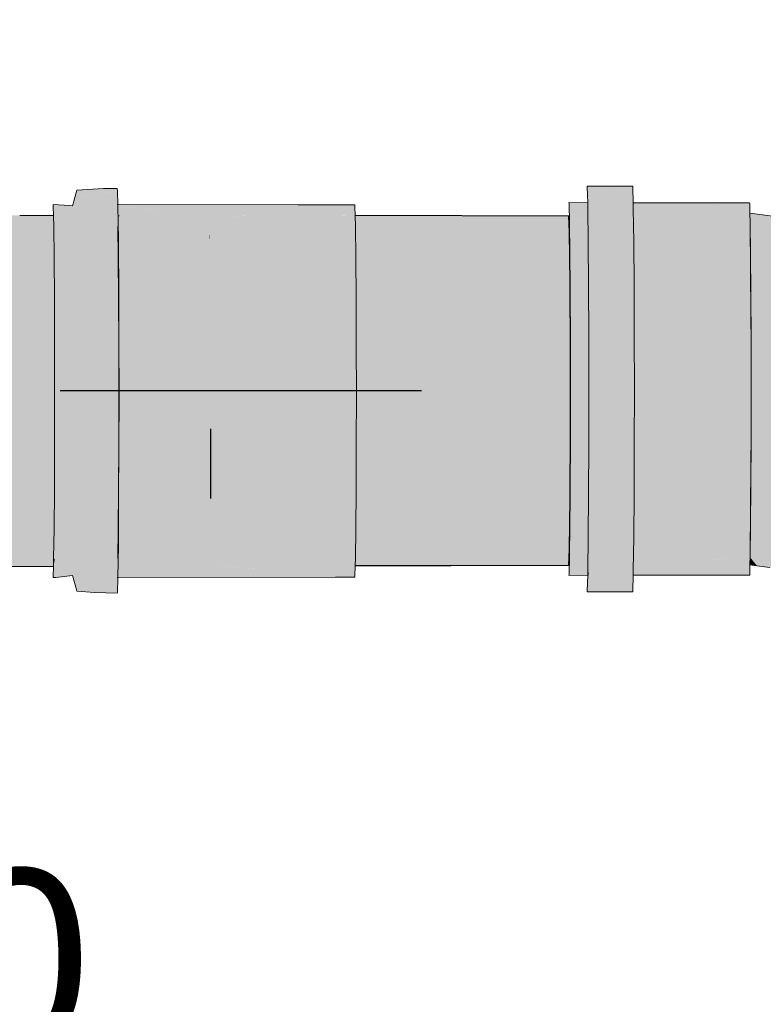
# Model space of a CAD drawing. Header units: millimetres. Extents: x 321 to 585, y -277 to 9.
# Tile 436 of 656: x 514.412 to 515.235, y -197.674 to -196.584. Entities that reach past the tile are written whole.
import ezdxf

# ---------------------------------------------------------------- set-up
doc = ezdxf.new("R2010")
doc.units = ezdxf.units.MM
doc.header["$MEASUREMENT"] = 0
doc.linetypes.add('NULL', pattern=[0])
for name, color, linetype, lineweight in [('TQ-Condutos', 3, 'Continuous', 25), ('TQ-Conexões', 9, 'Continuous', 18), ('TQ-Sentido conduto', 9, 'Continuous', 30), ('TQ-Textos conduto', 7, 'Continuous', 9)]:
    doc.layers.add(name, color=color, linetype=linetype, lineweight=lineweight)
doc.styles.add('Arial', font='arial.ttf')

msp = doc.modelspace()

# ---------------------------------------------------------------- hatches: boundary and pattern name
at = {"layer": 'TQ-Condutos', "linetype": 'Continuous'}
for points in [[(514.7833, -196.8008), (514.7833, -196.8032), (514.7834, -196.8077), (514.6222, -196.8187), (514.7837, -196.8187), (515.0204, -196.8187), (515.0199, -196.8016)], [(514.7836, -196.8187), (514.7839, -196.8416), (514.6229, -196.8752), (514.7843, -196.8752), (515.0211, -196.8752), (515.0204, -196.8187)], [(514.7842, -196.8752), (514.6229, -196.8752), (514.7844, -196.9065), (514.6232, -196.9524), (514.7847, -196.9524), (515.0214, -196.9524), (515.0211, -196.8752)], [(514.7846, -196.9867), (515.0214, -197.0369), (515.0214, -196.9524), (514.7845, -196.9524)], [(515.0214, -197.0369), (514.7846, -196.9867), (514.6232, -197.0369), (514.7845, -197.0369)], [(514.784, -197.137), (515.0204, -197.1706), (515.0211, -197.1141), (514.7846, -197.0682), (514.6232, -197.0369), (514.6229, -197.1141), (514.7842, -197.1141)], [(514.7844, -197.0682), (515.0211, -197.1141), (515.0214, -197.0369), (514.7846, -197.0369), (514.6232, -197.0369)], [(514.7835, -197.1776), (515.0199, -197.1878), (515.0204, -197.1706), (514.7841, -197.137), (514.6222, -197.1706), (514.7836, -197.1706)], [(514.8893, -197.1882), (515.0199, -197.1878), (514.7835, -197.1776), (514.6222, -197.1706), (514.7835, -197.1812), (514.7833, -197.1885)]]:
    msp.add_hatch(color=73, dxfattribs=at).paths.add_polyline_path(points)
at = {"layer": 'TQ-Conexões', "linetype": 'Continuous'}
for points in [[(514.0603, -196.7878), (514.0616, -196.7876), (514.0704, -196.7851), (514.0748, -196.781), (514.0863, -196.7702), (514.1011, -196.7559), (514.0937, -196.7631), (514.0863, -196.7702), (514.0806, -196.7756), (514.0777, -196.7783), (514.0748, -196.781), (514.073, -196.7827), (514.0712, -196.7843), (514.0704, -196.7851), (514.0801, -196.7946), (514.0843, -196.799), (514.0858, -196.7994), (514.0848, -196.7995), (514.0858, -196.7994), (514.0848, -196.7995), (514.0634, -196.8024), (514.0624, -196.8026), (514.0635, -196.8025), (514.0869, -196.8017), (514.0939, -196.8014), (514.0624, -196.8026), (514.102, -196.8035), (514.1101, -196.8055), (514.1183, -196.8075), (514.1375, -196.8114), (514.1183, -196.8075), (514.1101, -196.8055), (514.102, -196.8035), (514.0626, -196.8078), (514.0627, -196.813), (514.1567, -196.8154), (514.0627, -196.813), (514.0629, -196.8235), (514.198, -196.8212), (514.0629, -196.8235), (514.0631, -196.8398), (514.0633, -196.8561), (514.0635, -196.8771), (514.0636, -196.8982), (514.0637, -196.9225), (514.0638, -196.9468), (514.0639, -196.9727), (514.0639, -196.9987), (514.0638, -197.0245), (514.0638, -197.0503), (514.0637, -197.0742), (514.0636, -197.0981), (514.0634, -197.1185), (514.0633, -197.1389), (514.0631, -197.1544), (514.4124, -197.1698), (514.4496, -197.1698), (514.4496, -197.167), (514.4496, -197.1642), (514.4497, -197.1592), (514.45, -197.1389), (514.4128, -197.1389), (514.4499, -197.1389), (514.45, -197.1352), (514.45, -197.1315), (514.45, -197.1249), (514.4502, -197.0981), (514.4131, -197.0981), (514.4502, -197.0981), (514.4504, -197.059), (514.4504, -197.0546), (514.4504, -197.0503), (514.4133, -197.0503), (514.4504, -197.0503), (514.4504, -197.042), (514.4505, -197.0081), (514.4505, -197.0034), (514.4505, -196.9987), (514.4134, -196.9987), (514.4505, -196.9987), (514.4505, -196.9903), (514.4505, -196.9562), (514.4505, -196.9515), (514.4504, -196.9468), (514.4134, -196.9468), (514.4505, -196.9468), (514.4503, -196.907), (514.4503, -196.9026), (514.4503, -196.8982), (514.4132, -196.8982), (514.4503, -196.8982), (514.4502, -196.8914), (514.45, -196.8638), (514.45, -196.8599), (514.45, -196.8561), (514.4129, -196.8561), (514.2409, -196.8235), (514.4129, -196.8561), (514.45, -196.8561), (514.4497, -196.8294), (514.4497, -196.8265), (514.4496, -196.8235), (514.4125, -196.8235), (514.4496, -196.8235), (514.4495, -196.8149), (514.4122, -196.813), (514.4495, -196.8149), (514.4493, -196.8064), (514.4493, -196.8045), (514.4492, -196.8026), (514.412, -196.8026), (514.3326, -196.8054), (514.3203, -196.8108), (514.3018, -196.8155), (514.2833, -196.8202), (514.3018, -196.8155), (514.3203, -196.8108), (514.3326, -196.8054), (514.1973, -196.6586), (514.1863, -196.6702), (514.1718, -196.6852), (514.1549, -196.7024), (514.1718, -196.6852), (514.1863, -196.6702), (514.1973, -196.6586), (514.3448, -196.7999), (514.3021, -196.7548), (514.2019, -196.6535), (514.2041, -196.6461), (514.2044, -196.6437), (514.204, -196.6441), (514.2044, -196.6437), (514.1744, -196.6126), (514.1324, -196.5839), (514.1976, -196.6511), (514.1324, -196.5839), (514.1911, -196.6581), (514.1205, -196.5965), (514.1811, -196.6684), (514.171, -196.6789), (514.1811, -196.6684), (514.1049, -196.6127), (514.1586, -196.6914), (514.0866, -196.6313), (514.1462, -196.704), (514.1366, -196.7208), (514.1182, -196.739), (514.1366, -196.7208), (514.1462, -196.704), (514.0668, -196.6511), (514.133, -196.7173), (514.0668, -196.6511), (514.1197, -196.7305), (514.047, -196.6708), (514.1072, -196.7429), (514.0946, -196.7552), (514.1072, -196.7429), (514.0285, -196.689), (514.0844, -196.7651), (514.0125, -196.7045), (514.0741, -196.775), (514.0001, -196.7162), (514.0673, -196.7813), (514.0001, -196.7162), (514.0605, -196.7876), (513.9938, -196.7219), (514.0433, -196.7714)], [(514.449, -196.7908), (514.4706, -196.7968), (514.4755, -196.7803), (514.5201, -196.7739), (514.5199, -196.7709), (514.5047, -196.7709), (514.4751, -196.7726), (514.4706, -196.789), (514.4703, -196.7902), (514.4669, -196.7898), (514.4488, -196.7884)], [(514.4755, -196.7803), (514.5199, -196.7884), (514.519, -196.7741)], [(514.5201, -196.7739), (514.5197, -196.774), (514.519, -196.7741), (514.5199, -196.7884), (514.52, -196.7885), (514.5199, -196.7857), (514.52, -196.7885), (514.5204, -196.7885)], [(515.081, -196.7682), (515.0401, -196.7681), (515.0906, -196.7697), (515.0905, -196.7682)], [(515.0402, -196.7682), (515.0401, -196.7681), (515.0401, -196.7682)], [(515.0419, -196.7682), (515.0401, -196.7682), (515.0402, -196.7697), (515.077, -196.7866), (515.0911, -196.7931), (515.091, -196.7866), (515.0906, -196.7697)], [(515.0419, -196.7682), (515.0402, -196.7682), (515.0401, -196.7682), (515.0402, -196.7682)], [(515.0402, -196.7697), (515.0406, -196.7866), (515.0911, -196.7931), (515.0771, -196.7866)], [(514.4518, -197.2015), (514.4693, -197.1959), (514.4706, -197.1955), (514.4714, -197.1993), (514.4716, -197.1993), (514.4714, -197.1993), (514.4706, -197.1955), (514.4713, -197.1993), (514.4739, -197.2125), (514.4751, -197.2169), (514.4946, -197.2181), (514.5199, -197.219), (514.52, -197.2178), (514.4754, -197.2122), (514.4756, -197.1988), (514.4758, -197.1929), (514.5201, -197.1959), (514.5201, -197.1957), (514.5203, -197.1893), (514.5074, -197.1893), (514.4758, -197.1893), (514.4753, -197.1893), (514.4758, -197.1893), (514.5074, -197.1893), (514.5203, -197.1893), (514.5204, -197.1892), (514.5203, -197.1892), (514.4761, -197.1736), (514.5211, -197.1604), (514.5214, -197.1135), (514.4764, -197.1436), (514.5214, -197.1135), (514.5217, -197.0586), (514.5218, -196.9993), (514.4769, -197.0391), (514.4768, -197.0763), (514.4766, -197.1135), (514.4768, -197.0763), (514.4769, -197.0391), (514.5218, -196.9993), (514.5217, -196.9397), (514.4769, -196.9593), (514.4769, -196.9992), (514.4769, -196.9593), (514.5217, -196.9397), (514.5215, -196.8838), (514.4768, -196.9215), (514.5215, -196.8838), (514.5211, -196.8355), (514.5154, -196.8008), (514.5202, -196.7982), (514.5202, -196.798), (514.4795, -196.8007), (514.4762, -196.8216), (514.4764, -196.8527), (514.4767, -196.8838), (514.4764, -196.8527), (514.4762, -196.8216), (514.4795, -196.8007), (514.5206, -196.798), (514.4755, -196.7803), (514.4758, -196.8007), (514.4758, -196.801), (514.4758, -196.8007), (514.4755, -196.8007), (514.4707, -196.8007), (514.4713, -196.8349), (514.4717, -196.8923), (514.472, -196.962), (514.4719, -197.0357), (514.472, -196.962), (514.4717, -196.8923), (514.4713, -196.8349), (514.4707, -196.8007), (514.4755, -196.8007), (514.4758, -196.8007), (514.4757, -196.7909), (514.4755, -196.7803), (514.4725, -196.7905), (514.4706, -196.7968), (514.4492, -196.7909), (514.4492, -196.791), (514.4493, -196.8007), (514.4655, -196.8007), (514.4495, -196.8131), (514.4499, -196.8477), (514.4502, -196.8923), (514.4504, -196.9439), (514.4505, -196.9989), (514.4504, -197.0537), (514.4717, -197.1044), (514.4504, -197.0537), (514.4502, -197.1044), (514.4499, -197.1477), (514.4494, -197.1805), (514.4712, -197.1599), (514.4707, -197.1894), (514.4712, -197.1599), (514.4619, -197.1687), (514.4671, -197.1879), (514.4675, -197.1894), (514.4671, -197.1879), (514.4619, -197.1687), (514.4494, -197.1805), (514.4619, -197.1894), (514.4689, -197.1943), (514.4619, -197.1894), (514.4507, -197.1814), (514.4493, -197.1888), (514.4493, -197.1894), (514.4499, -197.1894), (514.4493, -197.1894), (514.4499, -197.1896), (514.4691, -197.1951), (514.4491, -197.2006), (514.4693, -197.1958), (514.4489, -197.2007), (514.4488, -197.2016)], [(514.4964, -196.7885), (514.5204, -196.7885), (514.4755, -196.7803)], [(514.449, -196.7908), (514.4492, -196.8007), (514.4493, -196.8007), (514.4492, -196.791), (514.4492, -196.7909)], [(514.52, -196.7885), (514.5201, -196.7908), (514.5199, -196.7885), (514.4964, -196.7885), (514.5202, -196.7978), (514.5205, -196.7979), (514.5206, -196.798), (514.5204, -196.7885)], [(514.5199, -196.7885), (514.5201, -196.7908), (514.52, -196.7885)], [(514.7199, -196.7889), (514.5199, -196.7885), (514.783, -196.7908), (514.7829, -196.7889)], [(514.6214, -196.7908), (514.5201, -196.7908), (514.6216, -196.7994), (514.6215, -196.7947), (514.6216, -196.7994), (514.6321, -196.8003), (514.7833, -196.8008), (514.783, -196.7908)], [(514.783, -196.7908), (514.5204, -196.7885), (514.5205, -196.7908)], [(514.6216, -196.7994), (514.5205, -196.7909), (514.5207, -196.8)], [(515.0406, -196.7866), (515.0199, -196.7865), (515.02, -196.7875), (515.0406, -196.7867)], [(515.02, -196.7875), (515.0406, -196.7874), (515.0406, -196.7872), (515.0406, -196.7867)], [(515.02, -196.7875), (515.0205, -196.809), (515.041, -196.8027), (515.0406, -196.7875), (515.0406, -196.7874)], [(515.0414, -196.7867), (515.0406, -196.7866), (515.0407, -196.7931), (515.0419, -196.7931), (515.0911, -196.7931)], [(515.0911, -197.1935), (515.0916, -197.157), (515.092, -197.1092), (515.0922, -197.0536), (515.0923, -196.9938), (515.0922, -196.9339), (515.092, -196.8781), (515.0916, -196.83), (515.0911, -196.7931), (515.0407, -196.7931), (515.0412, -196.83), (515.0416, -196.8781), (515.0418, -196.9339), (515.0419, -196.9938), (515.0418, -197.0536), (515.0416, -197.1092), (515.0412, -197.157), (515.0407, -197.1935)], [(515.2199, -196.7868), (515.2113, -196.7868), (515.091, -196.7872), (515.091, -196.7875), (515.0411, -196.8068), (515.0913, -196.8013), (515.22, -196.7875), (515.2199, -196.7868)], [(515.22, -196.7875), (515.1763, -196.7922), (515.0912, -196.8013), (515.0913, -196.809), (515.0915, -196.821), (515.0414, -196.843), (515.0918, -196.843), (515.2209, -196.843), (515.2205, -196.809), (515.2202, -196.7981)], [(515.2199, -196.7868), (515.091, -196.7866), (515.091, -196.7872)], [(514.4119, -196.8006), (514.3469, -196.8), (514.3459, -196.8), (514.3448, -196.7999), (514.3436, -196.8005), (514.3326, -196.8054), (514.3447, -196.8005), (514.3326, -196.8054), (514.3505, -196.8047), (514.3516, -196.8047), (514.412, -196.8026), (514.3474, -196.8005), (514.3473, -196.8005), (514.3464, -196.8005), (514.3473, -196.8005), (514.3474, -196.8005), (514.412, -196.8026), (514.3598, -196.8005), (514.347, -196.8), (514.412, -196.8026), (514.4492, -196.802), (514.4492, -196.8007), (514.4119, -196.8006), (514.3469, -196.8), (514.3459, -196.8), (514.3469, -196.8)], [(514.412, -196.8026), (514.5203, -196.8026), (514.5203, -196.8008)], [(514.4496, -196.8007), (514.4492, -196.8007), (514.4495, -196.8131), (514.4504, -196.8124), (514.4655, -196.8007)], [(514.5206, -196.798), (514.5204, -196.7981), (514.5204, -196.7999), (514.5204, -196.8008), (514.5206, -196.8131), (514.5203, -196.8008), (514.5202, -196.7982), (514.5154, -196.8008), (514.5208, -196.8336), (514.5211, -196.8352), (514.5211, -196.8355), (514.5207, -196.8008)], [(514.5206, -196.798), (514.5202, -196.798), (514.5202, -196.7982)], [(514.5204, -196.7981), (514.5202, -196.7982), (514.5203, -196.8008), (514.5206, -196.8131), (514.5204, -196.8008), (514.5204, -196.7999)], [(514.6323, -196.8003), (514.6216, -196.7994), (514.5203, -196.8), (514.6217, -196.8008), (514.6217, -196.8003), (514.6217, -196.8008), (514.5203, -196.8008), (514.6218, -196.8055), (514.6217, -196.8009), (514.6218, -196.8055), (514.7835, -196.8131), (514.6401, -196.801)], [(514.6217, -196.8008), (514.5207, -196.8), (514.5207, -196.8008)], [(514.5207, -196.8), (514.5207, -196.8008), (514.5207, -196.8)], [(514.6218, -196.8055), (514.5207, -196.8008), (514.5215, -196.8131), (514.6221, -196.8131), (514.6225, -196.8265), (514.784, -196.8477), (514.7835, -196.8131)], [(514.5207, -196.8021), (514.5208, -196.8131), (514.521, -196.8131), (514.5215, -196.8131), (514.5207, -196.8009), (514.5207, -196.8008), (514.5207, -196.8017)], [(514.5235, -196.8008), (514.5207, -196.8008), (514.5207, -196.8023)], [(514.7451, -196.8007), (514.6321, -196.8003), (514.6323, -196.8003), (514.7835, -196.8131), (514.7833, -196.8008)], [(515.0205, -196.809), (515.0209, -196.843), (515.0414, -196.843), (515.0413, -196.8366), (515.041, -196.8124), (515.041, -196.809), (515.0409, -196.8068), (515.0409, -196.8028)], [(515.2883, -196.8072), (515.2202, -196.7981), (515.2204, -196.8072)], [(514.6223, -196.8264), (514.5206, -196.8131), (514.521, -196.8477), (514.5213, -196.8923), (514.6231, -196.8923), (514.6229, -196.875), (514.6226, -196.8477), (514.6229, -196.875), (514.6231, -196.8923), (514.7843, -196.8923), (514.784, -196.8477)], [(514.6222, -196.8187), (514.6221, -196.8131), (514.5206, -196.8131), (514.6223, -196.8264)], [(515.5147, -196.9066), (515.4571, -196.8622), (515.4082, -196.8418), (515.3428, -196.8145), (515.2883, -196.8072), (515.2203, -196.8072), (515.3409, -196.8231), (515.4533, -196.8697), (515.3409, -196.8231), (515.2203, -196.8072), (515.221, -196.8648), (515.2214, -196.9477), (515.2214, -197.0396), (515.221, -197.1222), (515.2203, -197.1791), (515.228, -197.1887), (515.2421, -197.1905), (515.2446, -197.1823), (515.2602, -197.1273), (515.282, -197.0475), (515.3058, -196.9588), (515.3268, -196.8787), (515.3058, -196.9588), (515.282, -197.0475), (515.2602, -197.1273), (515.2446, -197.1823), (515.2421, -197.1905), (515.2495, -197.1936), (515.2627, -197.199), (515.2673, -197.1917), (515.2967, -197.1424), (515.3385, -197.0709), (515.3844, -196.9914), (515.4254, -196.9196), (515.3844, -196.9914), (515.3385, -197.0709), (515.2967, -197.1424), (515.2673, -197.1917), (515.2627, -197.199), (515.2691, -197.2038), (515.2805, -197.2125), (515.2868, -197.2067), (515.328, -197.1665), (515.387, -197.1081), (515.4519, -197.0432), (515.51, -196.9845), (515.5498, -196.9437), (515.5552, -196.9378)], [(514.6225, -196.8265), (514.6222, -196.8187), (514.6223, -196.8264)], [(515.0413, -196.843), (515.0209, -196.843), (515.0213, -196.8872), (515.0417, -196.8872), (515.0416, -196.8827), (515.0416, -196.8744)], [(515.2209, -196.843), (515.0917, -196.843), (515.0919, -196.8715), (515.0417, -196.8872), (515.0921, -196.8872), (515.2213, -196.8872)], [(514.6229, -196.8923), (514.5213, -196.8923), (514.5215, -196.9439), (514.5216, -196.9989), (514.6232, -196.9439), (514.623, -196.9122), (514.6232, -196.9439), (514.5216, -196.9989), (514.6234, -196.9989), (514.6233, -196.9776), (514.6234, -196.9989), (514.7846, -196.9989), (514.7845, -196.9439), (514.7843, -196.8923)], [(515.0416, -196.8872), (515.0213, -196.8872), (515.0215, -196.9386), (515.0418, -196.9333)], [(515.2213, -196.8872), (515.092, -196.8872), (515.0922, -196.9204), (515.0922, -196.9242), (515.0418, -196.9386), (515.0922, -196.9386), (515.2215, -196.9386)], [(515.0215, -196.9386), (515.0418, -196.9386), (515.0418, -196.9333)], [(515.0418, -196.9386), (515.0215, -196.9386), (515.0215, -196.9937), (515.0419, -196.9937), (515.0419, -196.9881)], [(515.2215, -196.9386), (515.0922, -196.9386), (515.0923, -196.9742), (515.0923, -196.9782), (515.0923, -196.9937), (515.2215, -196.9937)], [(514.5213, -197.1044), (514.6229, -197.1044), (514.7843, -197.1044), (514.7845, -197.0537), (514.6233, -197.0201), (514.6231, -197.0537), (514.623, -197.0848), (514.6231, -197.0537), (514.6233, -197.0201), (514.5216, -196.9989), (514.5215, -197.0537)], [(514.6232, -197.0201), (514.7845, -197.0537), (514.7846, -196.9989), (514.6232, -196.9989), (514.5216, -196.9989)], [(515.0418, -197.0487), (515.0419, -196.9993), (515.0419, -196.9937), (515.0215, -196.9937), (515.0215, -197.0487)], [(515.2215, -197.0487), (515.2215, -196.9937), (515.0923, -196.9937), (515.0923, -196.9977), (515.0923, -197.0132), (515.0922, -197.0487)], [(515.0213, -197.1), (515.0416, -197.1), (515.0416, -197.0947), (515.0418, -197.0487), (515.0215, -197.0487)], [(515.092, -197.1), (515.2212, -197.1), (515.2215, -197.0487), (515.0922, -197.0487), (515.0416, -197.0947), (515.0921, -197.0818), (515.0921, -197.0856)], [(515.0209, -197.1439), (515.0413, -197.1439), (515.0413, -197.1394), (515.0416, -197.1), (515.0213, -197.1)], [(515.0917, -197.1439), (515.2209, -197.1439), (515.2212, -197.1), (515.092, -197.1), (515.0413, -197.1394), (515.0918, -197.1284), (515.0918, -197.1316)], [(514.6223, -197.1604), (514.7835, -197.1805), (514.7839, -197.1477), (514.7843, -197.1044), (514.623, -197.1044), (514.6228, -197.1212), (514.6225, -197.1477), (514.6228, -197.1212), (514.623, -197.1044), (514.5213, -197.1044), (514.5209, -197.1477)], [(515.0205, -197.1775), (515.0409, -197.1775), (515.041, -197.1741), (515.0414, -197.1439), (515.0209, -197.1439)], [(515.2205, -197.1775), (515.2209, -197.1439), (515.0918, -197.1439), (515.041, -197.1741), (515.0915, -197.1656), (515.0915, -197.1681), (515.0913, -197.1775), (515.0912, -197.1911)], [(514.4492, -197.1893), (514.4492, -197.1889), (514.4492, -197.1889), (514.4492, -197.1871), (514.4493, -197.1854), (514.4497, -197.1698), (514.4124, -197.1698), (514.0791, -197.1551), (514.0718, -197.1698), (514.0791, -197.1551), (514.0631, -197.1544), (514.0629, -197.1698), (514.0626, -197.1794), (514.0715, -197.1703), (514.0627, -197.1792), (514.0627, -197.1794), (514.067, -197.1795), (514.4119, -197.1889), (514.0626, -197.1794), (514.0624, -197.1889), (514.0566, -197.1889), (514.0623, -197.1898), (514.1164, -197.1897), (514.4119, -197.1894)], [(514.6225, -197.1604), (514.5209, -197.1477), (514.5205, -197.1805)], [(514.4761, -197.1736), (514.5204, -197.1892), (514.5208, -197.1605)], [(514.5204, -197.1892), (514.5207, -197.1893), (514.5211, -197.1604), (514.5208, -197.1605)], [(514.783, -197.2007), (514.7833, -197.1885), (514.7835, -197.1805), (514.6225, -197.1604), (514.6219, -197.1805), (514.6222, -197.1706), (514.6225, -197.1604), (514.6223, -197.1604), (514.5205, -197.1805), (514.6217, -197.1883), (514.6311, -197.189)], [(515.0411, -197.1775), (515.0205, -197.1775), (515.02, -197.1986)], [(515.0202, -197.1986), (515.0407, -197.1964), (515.0407, -197.1935), (515.0409, -197.1777), (515.0202, -197.1983)], [(515.2202, -197.1877), (515.2205, -197.1775), (515.1775, -197.1821), (515.22, -197.1986)], [(514.4507, -197.1814), (514.4494, -197.1805), (514.4492, -197.1894)], [(514.783, -197.2007), (514.6329, -197.1892), (514.6311, -197.189), (514.6217, -197.1883), (514.6217, -197.1891), (514.6217, -197.1883), (514.5218, -197.1806), (514.521, -197.1806), (514.5208, -197.1861), (514.521, -197.1806), (514.5207, -197.1833), (514.5207, -197.1837), (514.5207, -197.1868), (514.5207, -197.187), (514.5207, -197.1893), (514.5207, -197.1893), (514.521, -197.1893), (514.566, -197.1892), (514.6217, -197.1892), (514.566, -197.1892), (514.5207, -197.1893), (514.5223, -197.1894), (514.6215, -197.1937), (514.52, -197.2007), (514.6213, -197.2007)], [(514.521, -197.1806), (514.5208, -197.1806), (514.5207, -197.1833)], [(515.22, -197.1986), (515.1779, -197.1822), (515.1775, -197.1821), (515.177, -197.1821), (515.0912, -197.1911), (515.091, -197.1986), (515.091, -197.199)], [(515.228, -197.1887), (515.2204, -197.1793), (515.2202, -197.1877)], [(514.4119, -197.1894), (514.4492, -197.1894), (514.4492, -197.1893)], [(514.4691, -197.1951), (514.4492, -197.1894), (514.4489, -197.2007)], [(514.4492, -197.1894), (514.4493, -197.1894), (514.4493, -197.1888)], [(514.4739, -197.2125), (514.4706, -197.1955), (514.4518, -197.2015), (514.4703, -197.1994)], [(514.5201, -197.1961), (514.5206, -197.1959), (514.5201, -197.1959), (514.4758, -197.1929), (514.4754, -197.2122)], [(514.52, -197.2178), (514.5204, -197.2015), (514.5206, -197.1959), (514.5204, -197.196), (514.5201, -197.1961), (514.52, -197.2007), (514.52, -197.201), (514.52, -197.2015), (514.5198, -197.2063), (514.52, -197.2015), (514.52, -197.201), (514.52, -197.2007), (514.5199, -197.2015), (514.5186, -197.2162), (514.5195, -197.2173), (514.5186, -197.2162), (514.5199, -197.2015), (514.52, -197.2007), (514.5201, -197.1961), (514.5051, -197.2015), (514.4754, -197.2122), (514.5185, -197.2176), (514.5195, -197.2177)], [(514.5201, -197.1957), (514.5203, -197.1958), (514.5206, -197.1959), (514.5207, -197.1893), (514.5204, -197.1892), (514.5204, -197.1893), (514.5203, -197.1932), (514.5204, -197.1893), (514.5204, -197.1892), (514.5203, -197.1893)], [(514.5206, -197.1959), (514.5201, -197.1957), (514.5201, -197.1959)], [(514.6215, -197.1937), (514.5207, -197.1893), (514.5204, -197.2007)], [(514.5207, -197.1893), (514.5207, -197.1893), (514.5206, -197.1908), (514.5206, -197.1917), (514.5206, -197.1959)], [(515.0406, -197.1991), (515.0406, -197.1986), (515.0407, -197.1964), (515.02, -197.1986), (515.0199, -197.1993)], [(515.0199, -197.1993), (515.0406, -197.1992), (515.0406, -197.1991)], [(515.0199, -197.1993), (515.0406, -197.1992), (515.0406, -197.1992)], [(515.02, -197.1986), (515.0202, -197.1986), (515.0202, -197.1983)], [(515.0401, -197.2176), (515.0424, -197.2176), (515.0906, -197.2164), (515.091, -197.1992), (515.0911, -197.1935), (515.042, -197.1935), (515.0407, -197.1935), (515.0406, -197.1992), (515.0419, -197.1937), (515.0415, -197.1992), (515.0785, -197.1992), (515.0406, -197.1992), (515.0402, -197.2164)], [(515.0406, -197.1992), (515.0407, -197.1992), (515.0407, -197.199)], [(515.0407, -197.1992), (515.0415, -197.1992), (515.0419, -197.1937), (515.0407, -197.199)], [(515.22, -197.1986), (515.091, -197.199), (515.091, -197.1992), (515.2073, -197.199), (515.2199, -197.199)], [(514.783, -197.2007), (514.5199, -197.2015), (514.7614, -197.2012), (514.7829, -197.2012)], [(514.783, -197.2007), (514.5204, -197.2007), (514.5204, -197.2015)], [(515.0906, -197.2164), (515.0401, -197.2176), (515.0826, -197.2176), (515.0905, -197.2176)], [(515.0401, -197.2176), (515.0401, -197.2176), (515.0401, -197.2176)], [(515.0424, -197.2176), (515.0401, -197.2176), (515.0401, -197.2176)], [(515.0401, -197.2176), (515.0401, -197.2176), (515.0401, -197.2176)]]:
    msp.add_hatch(color=93, dxfattribs=at).paths.add_polyline_path(points)
at = {"layer": 'TQ-Sentido conduto', "linetype": 'Continuous'}
msp.add_hatch(color=7, dxfattribs=at).paths.add_polyline_path([(514.8567, -196.9947), (514.6152, -196.93), (514.6152, -197.0594)])

# ---------------------------------------------------------------- linework, layer by layer
at = {"layer": 'TQ-Condutos'}
for p, q in [((515.0199, -196.8016), (514.7833, -196.8008)), ((515.0204, -196.8187), (515.0199, -196.8016)), ((515.0211, -196.8752), (515.0204, -196.8187)), ((515.0214, -196.9524), (515.0211, -196.8752)), ((515.0214, -197.0369), (515.0214, -196.9524)), ((514.6232, -197.0369), (514.6229, -197.1141)), ((515.0211, -197.1141), (515.0214, -197.0369)), ((515.0204, -197.1706), (515.0211, -197.1141)), ((515.0199, -197.1878), (515.0204, -197.1706)), ((514.7833, -197.1885), (514.8893, -197.1882)), ((514.8893, -197.1882), (515.0199, -197.1878))]:
    msp.add_line(p, q, dxfattribs=at)
at = {"layer": 'TQ-Conexões'}
for p, q in [((514.4751, -196.7726), (514.4706, -196.789)), ((514.5047, -196.7709), (514.4751, -196.7726)), ((514.5199, -196.7709), (514.5047, -196.7709)), ((514.5201, -196.7739), (514.5199, -196.7709)), ((514.5204, -196.7885), (514.5201, -196.7739)), ((515.081, -196.7682), (515.0401, -196.7681)), ((515.0401, -196.7681), (515.0401, -196.7682)), ((515.0401, -196.7682), (515.0402, -196.7697)), ((515.0402, -196.7697), (515.0406, -196.7866)), ((515.0905, -196.7682), (515.081, -196.7682)), ((515.0906, -196.7697), (515.0905, -196.7682)), ((515.091, -196.7866), (515.0906, -196.7697)), ((514.4488, -196.7884), (514.449, -196.7908)), ((514.4669, -196.7898), (514.4488, -196.7884)), ((514.449, -196.7908), (514.4492, -196.8007)), ((514.4703, -196.7902), (514.4669, -196.7898)), ((514.4706, -196.789), (514.4703, -196.7902)), ((514.7199, -196.7889), (514.5199, -196.7885)), ((514.5206, -196.798), (514.5204, -196.7885)), ((514.7829, -196.7889), (514.7199, -196.7889)), ((514.783, -196.7908), (514.7829, -196.7889)), ((514.7833, -196.8008), (514.783, -196.7908)), ((515.0199, -196.7865), (515.02, -196.7875)), ((515.0406, -196.7866), (515.0199, -196.7865)), ((515.02, -196.7875), (515.0205, -196.809)), ((515.0406, -196.7866), (515.0407, -196.7931)), ((515.0407, -196.7931), (515.0412, -196.83)), ((515.0911, -196.7931), (515.091, -196.7866)), ((515.2199, -196.7868), (515.091, -196.7866)), ((515.0916, -196.83), (515.0911, -196.7931)), ((515.22, -196.7875), (515.2199, -196.7868)), ((515.2199, -196.7868), (515.2199, -196.7868)), ((515.2202, -196.7981), (515.22, -196.7875)), ((514.4492, -196.8007), (514.4119, -196.8006)), ((514.4492, -196.8007), (514.4495, -196.8131)), ((514.5207, -196.8008), (514.5206, -196.798)), ((514.5211, -196.8355), (514.5207, -196.8008)), ((514.7835, -196.8131), (514.7833, -196.8008)), ((515.2205, -196.809), (515.2202, -196.7981)), ((515.2883, -196.8072), (515.2202, -196.7981)), ((514.4495, -196.8131), (514.4499, -196.8477)), ((514.5206, -196.8131), (514.521, -196.8477)), ((514.784, -196.8477), (514.7835, -196.8131)), ((515.0205, -196.809), (515.0209, -196.843)), ((515.2203, -196.8072), (515.221, -196.8648)), ((515.2209, -196.843), (515.2205, -196.809)), ((514.5215, -196.8838), (514.5211, -196.8355)), ((515.0412, -196.83), (515.0416, -196.8781)), ((515.092, -196.8781), (515.0916, -196.83)), ((514.4499, -196.8477), (514.4502, -196.8923)), ((514.521, -196.8477), (514.5213, -196.8923)), ((514.7843, -196.8923), (514.784, -196.8477)), ((515.0209, -196.843), (515.0213, -196.8872)), ((515.2213, -196.8872), (515.2209, -196.843)), ((515.221, -196.8648), (515.2214, -196.9477)), ((515.0416, -196.8781), (515.0418, -196.9339)), ((515.0922, -196.9339), (515.092, -196.8781)), ((514.4502, -196.8923), (514.4504, -196.9439)), ((514.5213, -196.8923), (514.5215, -196.9439)), ((514.5217, -196.9397), (514.5215, -196.8838)), ((514.7845, -196.9439), (514.7843, -196.8923)), ((515.0213, -196.8872), (515.0215, -196.9386)), ((515.2215, -196.9386), (515.2213, -196.8872)), ((515.0418, -196.9339), (515.0419, -196.9938)), ((515.0923, -196.9938), (515.0922, -196.9339)), ((514.4504, -196.9439), (514.4505, -196.9989)), ((514.5215, -196.9439), (514.5216, -196.9989)), ((514.5218, -196.9993), (514.5217, -196.9397)), ((514.7846, -196.9989), (514.7845, -196.9439)), ((515.0215, -196.9386), (515.0215, -196.9937)), ((515.2214, -196.9477), (515.2214, -197.0396)), ((515.2215, -196.9937), (515.2215, -196.9386)), ((514.4505, -196.9989), (514.4504, -197.0537)), ((514.5216, -196.9989), (514.5215, -197.0537)), ((514.5217, -197.0586), (514.5218, -196.9993)), ((514.7845, -197.0537), (514.7846, -196.9989)), ((515.0215, -196.9937), (515.0215, -197.0487)), ((515.0419, -196.9938), (515.0418, -197.0536)), ((515.0922, -197.0536), (515.0923, -196.9938)), ((515.2215, -197.0487), (515.2215, -196.9937)), ((515.2214, -197.0396), (515.221, -197.1222)), ((514.4504, -197.0537), (514.4502, -197.1044)), ((514.5215, -197.0537), (514.5213, -197.1044)), ((514.7843, -197.1044), (514.7845, -197.0537)), ((515.0215, -197.0487), (515.0213, -197.1)), ((515.0418, -197.0536), (515.0416, -197.1092)), ((515.092, -197.1092), (515.0922, -197.0536)), ((515.2212, -197.1), (515.2215, -197.0487)), ((514.5214, -197.1135), (514.5217, -197.0586)), ((515.0213, -197.1), (515.0209, -197.1439)), ((515.2209, -197.1439), (515.2212, -197.1)), ((514.4502, -197.1044), (514.4499, -197.1477)), ((514.5213, -197.1044), (514.5209, -197.1477)), ((514.7839, -197.1477), (514.7843, -197.1044)), ((515.0416, -197.1092), (515.0412, -197.157)), ((515.0916, -197.157), (515.092, -197.1092)), ((514.5211, -197.1604), (514.5214, -197.1135)), ((515.221, -197.1222), (515.2203, -197.1791)), ((515.0209, -197.1439), (515.0205, -197.1775)), ((515.2205, -197.1775), (515.2209, -197.1439)), ((514.4499, -197.1477), (514.4494, -197.1805)), ((514.5209, -197.1477), (514.5205, -197.1805)), ((514.7835, -197.1805), (514.7839, -197.1477)), ((514.5207, -197.1893), (514.5211, -197.1604)), ((515.0412, -197.157), (515.0407, -197.1935)), ((515.0911, -197.1935), (515.0916, -197.157)), ((515.0205, -197.1775), (515.02, -197.1986)), ((515.2202, -197.1877), (515.2205, -197.1775)), ((514.4494, -197.1805), (514.4492, -197.1894)), ((514.783, -197.2007), (514.7833, -197.1885)), ((514.7833, -197.1885), (514.7835, -197.1805)), ((515.22, -197.1986), (515.2202, -197.1877)), ((515.2202, -197.1877), (515.228, -197.1887)), ((515.228, -197.1887), (515.2421, -197.1905)), ((514.1164, -197.1897), (514.4119, -197.1894)), ((514.4119, -197.1894), (514.4492, -197.1894)), ((514.4492, -197.1894), (514.4489, -197.2007)), ((514.4518, -197.2015), (514.4703, -197.1994)), ((514.4703, -197.1994), (514.4739, -197.2125)), ((514.5204, -197.2015), (514.5206, -197.1959)), ((514.5206, -197.1959), (514.5207, -197.1893)), ((515.02, -197.1986), (515.0199, -197.1993)), ((515.0199, -197.1993), (515.0406, -197.1992)), ((515.0406, -197.1992), (515.0402, -197.2164)), ((515.0407, -197.1935), (515.0406, -197.1992)), ((515.0906, -197.2164), (515.091, -197.1992)), ((515.091, -197.1992), (515.0911, -197.1935)), ((515.091, -197.1992), (515.2073, -197.199)), ((515.2073, -197.199), (515.2199, -197.199)), ((515.2199, -197.199), (515.22, -197.1986)), ((514.4489, -197.2007), (514.4488, -197.2016)), ((514.4488, -197.2016), (514.4518, -197.2015)), ((514.5199, -197.2015), (514.7614, -197.2012)), ((514.52, -197.2178), (514.5204, -197.2015)), ((514.7614, -197.2012), (514.7829, -197.2012)), ((514.7829, -197.2012), (514.783, -197.2007)), ((514.4739, -197.2125), (514.4751, -197.2169)), ((514.4751, -197.2169), (514.4946, -197.2181)), ((514.4946, -197.2181), (514.5199, -197.219)), ((514.5199, -197.219), (514.52, -197.2178)), ((515.0402, -197.2164), (515.0401, -197.2176)), ((515.0401, -197.2176), (515.0826, -197.2176)), ((515.0401, -197.2176), (515.0401, -197.2176)), ((515.0826, -197.2176), (515.0905, -197.2176)), ((515.0905, -197.2176), (515.0906, -197.2164))]:
    msp.add_line(p, q, dxfattribs=at)
at = {"layer": 'TQ-Sentido conduto'}
msp.add_lwpolyline([(514.4567, -196.9947), (514.8567, -196.9947)], dxfattribs=at)

# ---------------------------------------------------------------- texts
at = {"layer": 'TQ-Textos conduto', "linetype": 'NULL', "insert": (514.1722, -197.7297), "char_height": 0.2, "width": 1.273476, "attachment_point": 8, "line_spacing_factor": 0.6, "style": 'Arial'}
msp.add_mtext('ø100', dxfattribs=at)

doc.saveas('drawing.dxf')
